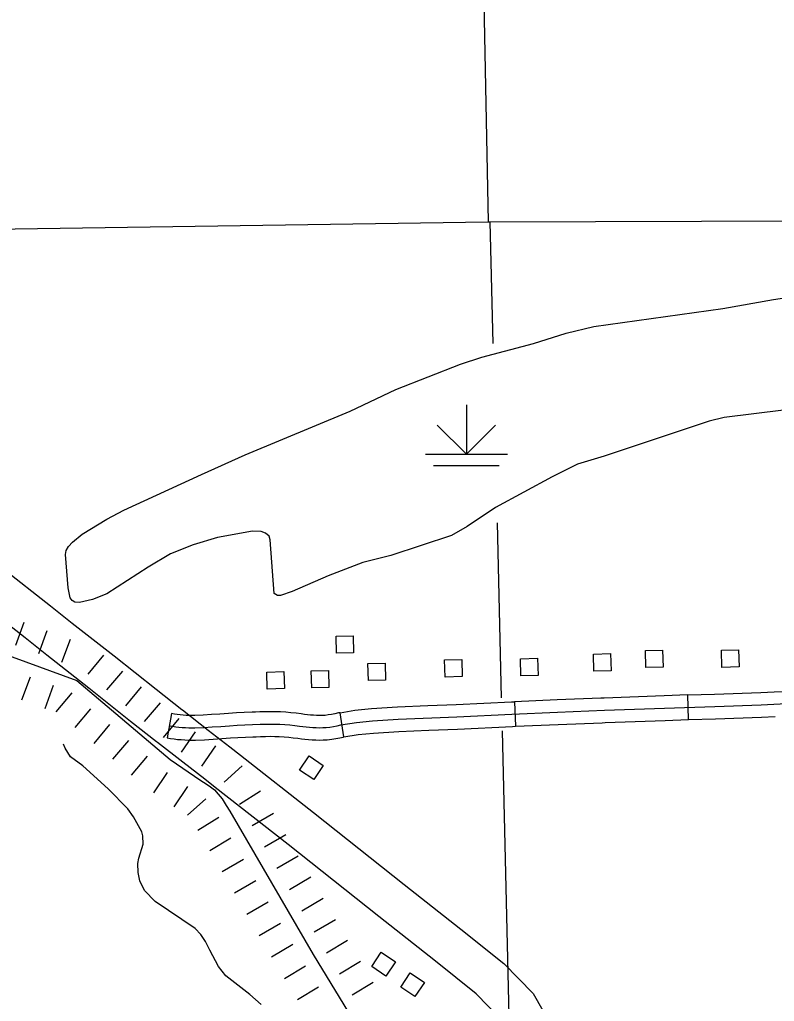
# Model space of a CAD drawing. Extents: x -19 to 366, y -4 to 359.
# Drawn here: x 164.72 to 165.59, y 179.195 to 180.328 of the extents above; entities that cross this region are included whole.
import ezdxf

# ---------------------------------------------------------------- set-up
doc = ezdxf.new("R2010")
doc.units = 0
for name, color, linetype in [('Level 10', 7, 'Continuous'), ('Level 29', 7, 'Continuous'), ('Level 31', 7, 'Continuous'), ('Level 35', 7, 'Continuous'), ('Level 4', 7, 'Continuous'), ('Level 44', 7, 'Continuous'), ('Level 47', 7, 'Continuous'), ('Level 5', 7, 'Continuous'), ('Level 56', 7, 'Continuous'), ('Level 60', 7, 'Continuous')]:
    doc.layers.add(name, color=color, linetype=linetype)

msp = doc.modelspace()

# ---------------------------------------------------------------- linework, layer by layer
at = {"layer": 'Level 10'}
msp.add_line((164.8783, 179.4938), (164.8777, 179.4943), dxfattribs=at)
for points in [[(164.4108, 179.9341), (164.4203, 179.9232), (164.4297, 179.9129), (164.4355, 179.9071), (164.4415, 179.9011), (164.4476, 179.8952), (164.4538, 179.8895), (164.4601, 179.8838), (164.4665, 179.8783), (164.473, 179.8728), (164.4797, 179.8673), (164.4868, 179.8615), (164.5075, 179.845), (164.5429, 179.8176), (164.6132, 179.7623), (164.6554, 179.7294), (164.6563, 179.7287), (164.6995, 179.6949), (164.7552, 179.6513), (164.7803, 179.6313), (164.8287, 179.5934), (164.8771, 179.5551), (164.907, 179.5315)], [(164.8777, 179.4943), (164.8477, 179.5179), (164.7994, 179.5562), (164.751, 179.5942), (164.7259, 179.6142), (164.6703, 179.6576), (164.627, 179.6915), (164.6262, 179.6922), (164.584, 179.725), (164.5138, 179.7803), (164.4782, 179.8078), (164.4572, 179.8246), (164.4498, 179.8306), (164.4427, 179.8364), (164.4357, 179.8423), (164.4288, 179.8484), (164.4219, 179.8545), (164.4152, 179.8608), (164.4085, 179.8671), (164.402, 179.8736), (164.3953, 179.8803), (164.3849, 179.8918), (164.3751, 179.903)], [(164.9065, 179.5319), (164.9074, 179.5312), (164.9372, 179.5079), (164.9623, 179.4883), (164.9744, 179.4789), (165.0589, 179.4129), (165.1634, 179.3297), (165.2288, 179.2782), (165.2784, 179.2386), (165.3121, 179.2037), (165.3361, 179.1619)], [(165.274, 179.1751), (165.2465, 179.2035), (165.1994, 179.2411), (165.134, 179.2926), (165.0296, 179.3757), (164.9452, 179.4415), (164.9332, 179.451), (164.9081, 179.4706), (164.8787, 179.4935), (164.8783, 179.4938)]]:
    msp.add_lwpolyline(points, dxfattribs=at)
at = {"layer": 'Level 29'}
for p, q in [((164.7152, 179.6058), (164.7249, 179.6325)), ((164.7418, 179.596), (164.7516, 179.6227)), ((164.7418, 179.596), (164.7516, 179.6227)), ((164.7685, 179.5862), (164.7783, 179.6129)), ((164.7986, 179.5725), (164.8169, 179.5942)), ((164.8203, 179.5542), (164.8386, 179.5759)), ((164.8203, 179.5542), (164.8386, 179.5759)), ((164.7223, 179.5427), (164.7321, 179.5693)), ((164.7223, 179.5427), (164.7321, 179.5693)), ((164.749, 179.5329), (164.7588, 179.5596)), ((164.8421, 179.5359), (164.8603, 179.5576)), ((164.762, 179.529), (164.7803, 179.5508)), ((164.7837, 179.5107), (164.802, 179.5325)), ((164.7837, 179.5107), (164.802, 179.5325)), ((164.8638, 179.5176), (164.8821, 179.5393)), ((164.8855, 179.4993), (164.9038, 179.521)), ((164.8855, 179.4993), (164.9038, 179.521)), ((164.8055, 179.4924), (164.8238, 179.5142)), ((164.9065, 179.4823), (164.9225, 179.5058)), ((164.8272, 179.4741), (164.8455, 179.4959)), ((164.9299, 179.4663), (164.946, 179.4898)), ((164.8489, 179.4558), (164.8672, 179.4776)), ((164.8489, 179.4558), (164.8672, 179.4776)), ((164.9555, 179.4476), (164.9766, 179.4666)), ((164.9555, 179.4476), (164.9766, 179.4666)), ((164.8744, 179.4354), (164.8904, 179.4589)), ((164.8979, 179.4194), (164.9139, 179.4429)), ((164.9133, 179.4095), (164.9344, 179.4285)), ((164.9133, 179.4095), (164.9344, 179.4285)), ((164.9735, 179.4225), (164.9976, 179.4376)), ((164.9253, 179.3925), (164.9494, 179.4075)), ((164.988, 179.3976), (165.0126, 179.4119)), ((164.939, 179.369), (164.9635, 179.3833)), ((165.0023, 179.3731), (165.0269, 179.3874)), ((165.0023, 179.3731), (165.0269, 179.3874)), ((165.0166, 179.3485), (165.0412, 179.3628)), ((164.9533, 179.3445), (164.9778, 179.3588)), ((164.9533, 179.3445), (164.9778, 179.3588)), ((165.0309, 179.324), (165.0555, 179.3383)), ((164.9676, 179.3199), (164.9921, 179.3342)), ((164.9818, 179.2954), (165.0064, 179.3097)), ((165.0452, 179.2994), (165.0698, 179.3137)), ((165.0452, 179.2994), (165.0698, 179.3137)), ((164.9961, 179.2708), (165.0207, 179.2851)), ((164.9961, 179.2708), (165.0207, 179.2851)), ((165.0595, 179.2749), (165.0841, 179.2892)), ((165.0104, 179.2463), (165.035, 179.2606)), ((165.0738, 179.2507), (165.098, 179.2655)), ((165.0253, 179.221), (165.0496, 179.2358)), ((165.0886, 179.2264), (165.1129, 179.2413)), ((165.0886, 179.2264), (165.1129, 179.2413)), ((165.1035, 179.2022), (165.1277, 179.217)), ((165.0402, 179.1968), (165.0644, 179.2116)), ((165.0402, 179.1968), (165.0644, 179.2116))]:
    msp.add_line(p, q, dxfattribs=at)
for points in [[(163.8976, 180.0159), (164.4553, 179.6924), (164.5457, 179.6527), (164.7856, 179.5649), (164.8935, 179.474), (164.9289, 179.4498), (164.9349, 179.4458), (164.9399, 179.4424), (164.9444, 179.4387), (164.9489, 179.4337), (164.9532, 179.4283), (164.9578, 179.4209), (164.962, 179.4142), (165.0583, 179.2489)], [(165.0583, 179.2489), (165.1539, 179.0925)]]:
    msp.add_lwpolyline(points, dxfattribs=at)
at = {"layer": 'Level 31'}
for p, q in [((165.4914, 179.5199), (165.4905, 179.5483)), ((165.2905, 179.5405), (165.2917, 179.5122)), ((164.8947, 179.5269), (164.89, 179.4989)), ((165.0939, 179.4999), (165.0893, 179.5279)), ((164.9924, 179.5002), (164.9924, 179.5002))]:
    msp.add_line(p, q, dxfattribs=at)
for points in [[(165.5903, 179.552), (165.6113, 179.5529), (165.6502, 179.5546), (165.6507, 179.5546), (165.6902, 179.5563)], [(165.3904, 179.5446), (165.3399, 179.5426), (165.2905, 179.5405)], [(165.4905, 179.5483), (165.4633, 179.5474), (165.394, 179.5448), (165.3904, 179.5446)], [(165.4905, 179.5483), (165.5214, 179.5493), (165.5747, 179.5513), (165.5903, 179.552)], [(164.8924, 179.5129), (164.8961, 179.5123), (164.8998, 179.5117), (164.9035, 179.5113), (164.9072, 179.5109), (164.9109, 179.5106), (164.9147, 179.5105), (164.9184, 179.5104), (164.922, 179.5103), (164.9321, 179.5108), (164.942, 179.5114), (164.9519, 179.5121), (164.9618, 179.5129), (164.9706, 179.5135), (164.9795, 179.5139), (164.9883, 179.5143), (164.9972, 179.5145), (165.0029, 179.5147), (165.0086, 179.5148), (165.0143, 179.5147), (165.02, 179.5145), (165.0257, 179.5142), (165.0314, 179.5137), (165.0371, 179.5131), (165.0427, 179.5124), (165.0465, 179.5119), (165.0503, 179.5114), (165.0542, 179.511), (165.058, 179.5108), (165.0619, 179.5106), (165.0657, 179.5105), (165.0696, 179.5106), (165.0735, 179.5107), (165.0777, 179.5112), (165.0819, 179.5119), (165.0862, 179.5128), (165.0904, 179.5137), (165.1085, 179.5166), (165.1267, 179.5184), (165.1563, 179.5203), (165.224, 179.5231), (165.2877, 179.5262), (165.3404, 179.5284), (165.3946, 179.5306), (165.4638, 179.5332), (165.5219, 179.5351), (165.5752, 179.5371), (165.6119, 179.5387)], [(165.0893, 179.5279), (165.1066, 179.5307), (165.1256, 179.5326), (165.1556, 179.5345), (165.1906, 179.536)], [(165.1906, 179.536), (165.2234, 179.5373), (165.2871, 179.5404), (165.2905, 179.5405)], [(164.9918, 179.5286), (164.9879, 179.5285), (164.9788, 179.5281), (164.9698, 179.5277), (164.9608, 179.5271), (164.9508, 179.5263), (164.9411, 179.5256), (164.9313, 179.525), (164.9217, 179.5245), (164.9186, 179.5246), (164.9152, 179.5246), (164.9118, 179.5248), (164.9084, 179.5251), (164.905, 179.5254), (164.9016, 179.5258), (164.8983, 179.5263), (164.8947, 179.5269)], [(165.0893, 179.5279), (165.0876, 179.5277), (165.0832, 179.5267), (165.0794, 179.5259), (165.0756, 179.5253), (165.0723, 179.5248), (165.0694, 179.5248), (165.0658, 179.5247), (165.0623, 179.5248), (165.0588, 179.525), (165.0554, 179.5252), (165.0518, 179.5255), (165.0484, 179.5259), (165.0446, 179.5265), (165.0387, 179.5272), (165.0327, 179.5279), (165.0267, 179.5284), (165.0206, 179.5287), (165.0146, 179.5289), (165.0086, 179.529), (165.0025, 179.5289), (164.9968, 179.5287), (164.9918, 179.5286)], [(165.3916, 179.5163), (165.3951, 179.5164), (165.4643, 179.519), (165.4914, 179.5199)], [(165.4914, 179.5199), (165.5224, 179.5209), (165.5758, 179.5229), (165.5915, 179.5236)], [(165.1918, 179.5076), (165.2247, 179.5089), (165.2883, 179.512), (165.2917, 179.5122)], [(165.2917, 179.5122), (165.341, 179.5142), (165.3916, 179.5163)], [(164.89, 179.4989), (164.8939, 179.4982), (164.8979, 179.4976), (164.902, 179.4971), (164.906, 179.4968), (164.9101, 179.4965), (164.9141, 179.4963), (164.9182, 179.4961), (164.9224, 179.4961), (164.9329, 179.4967), (164.9429, 179.4973), (164.953, 179.498), (164.9628, 179.4987), (164.9714, 179.4993), (164.9801, 179.4998), (164.9888, 179.5001), (164.9924, 179.5002)], [(164.9924, 179.5002), (164.9976, 179.5003), (165.0032, 179.5005), (165.0086, 179.5006), (165.014, 179.5005), (165.0193, 179.5003), (165.0247, 179.5), (165.0301, 179.4996), (165.0354, 179.499), (165.0408, 179.4983), (165.0447, 179.4978), (165.0488, 179.4973), (165.053, 179.4969), (165.0572, 179.4966), (165.0614, 179.4964), (165.0656, 179.4963), (165.0699, 179.4964), (165.0746, 179.4965), (165.0798, 179.4972), (165.0845, 179.498), (165.0891, 179.4989), (165.0931, 179.4998), (165.0939, 179.4999)], [(165.0939, 179.4999), (165.1103, 179.5026), (165.1279, 179.5043), (165.1571, 179.5062), (165.1918, 179.5076)]]:
    msp.add_lwpolyline(points, dxfattribs=at)
at = {"layer": 'Level 35'}
msp.add_lwpolyline([(164.9984, 179.191), (164.9852, 179.2027), (164.9575, 179.2241), (164.9492, 179.2352), (164.939, 179.2537), (164.9342, 179.2638), (164.9286, 179.2721), (164.9222, 179.2789), (164.876, 179.31), (164.8637, 179.3229), (164.8584, 179.334), (164.8566, 179.3436), (164.8561, 179.354), (164.8573, 179.3601), (164.8621, 179.3763), (164.862, 179.3856), (164.8607, 179.3903), (164.8509, 179.4076), (164.8444, 179.4169), (164.8219, 179.4399), (164.7924, 179.4664), (164.7782, 179.4771), (164.7722, 179.487), (164.7702, 179.4917)], dxfattribs=at)
at = {"layer": 'Level 4'}
msp.add_lwpolyline([(164.2981, 180.0801), (165.2601, 180.0943), (165.2622, 180.0943), (166.1163, 180.0969)], dxfattribs=at)
at = {"layer": 'Level 44'}
for p, q in [((165.2351, 179.8829), (165.2351, 179.8261)), ((165.2351, 179.8261), (165.2016, 179.8596)), ((165.2351, 179.8261), (165.2686, 179.8596)), ((165.1878, 179.8261), (165.2825, 179.8261)), ((165.1972, 179.8132), (165.273, 179.8132))]:
    msp.add_line(p, q, dxfattribs=at)
at = {"layer": 'Level 47'}
for points in [[(165.1538, 179.9008), (165.2282, 179.93), (165.253, 179.9379), (165.3125, 179.9538), (165.3501, 179.9659), (165.3823, 179.9734), (165.5311, 179.9943), (165.5894, 180.0047), (165.6224, 180.0098)], [(165.6011, 179.877), (165.5325, 179.8686), (165.5152, 179.8641), (165.394, 179.8237), (165.3634, 179.8145), (165.3342, 179.8002), (165.2686, 179.7646), (165.2362, 179.7427), (165.2181, 179.7325), (165.1479, 179.7091), (165.1158, 179.701), (165.0758, 179.6857), (165.0341, 179.6676), (165.0206, 179.6631), (165.017, 179.6631), (165.0132, 179.6653), (165.0088, 179.7273), (165.0076, 179.7314), (165.0033, 179.7351), (164.9983, 179.7369), (164.9883, 179.7375), (164.9478, 179.7301), (164.9199, 179.7217), (164.8939, 179.7112), (164.8679, 179.6958), (164.8204, 179.6651), (164.8039, 179.6584), (164.7887, 179.6551), (164.7834, 179.6555), (164.7801, 179.6575), (164.778, 179.6605), (164.7757, 179.672), (164.7725, 179.7105), (164.7735, 179.7149), (164.7762, 179.7197), (164.7805, 179.7248), (164.7918, 179.7338), (164.8202, 179.7513), (164.84, 179.7615), (164.9294, 179.8027), (164.98, 179.8254), (165.101, 179.8758), (165.1538, 179.9008)]]:
    msp.add_lwpolyline(points, dxfattribs=at)
at = {"layer": 'Level 5'}
for points in [[(165.2404, 181.1072), (165.2601, 180.0943)], [(165.2622, 180.0943), (165.2656, 179.9537)], [(165.2705, 179.7468), (165.2754, 179.545)], [(165.2763, 179.5071), (165.2881, 179.0136)]]:
    msp.add_lwpolyline(points, dxfattribs=at)
at = {"layer": 'Level 56'}
for points in [[(165.0852, 179.5964), (165.0847, 179.6162), (165.1044, 179.6167), (165.105, 179.597)], [(165.4423, 179.58), (165.4418, 179.5997), (165.4615, 179.6002), (165.4621, 179.5805)], [(165.53, 179.5802), (165.5294, 179.5999), (165.5492, 179.6005), (165.5497, 179.5808)], [(165.2106, 179.569), (165.21, 179.5887), (165.2298, 179.5892), (165.2303, 179.5695)], [(165.298, 179.5703), (165.2974, 179.59), (165.3172, 179.5906), (165.3178, 179.5709)], [(165.3823, 179.5757), (165.3817, 179.5954), (165.4015, 179.596), (165.4021, 179.5763)], [(165.0567, 179.5564), (165.0562, 179.5761), (165.076, 179.5767), (165.0765, 179.557)], [(165.1221, 179.5649), (165.1216, 179.5846), (165.1413, 179.5852), (165.1419, 179.5655)], [(165.0054, 179.5551), (165.0048, 179.5748), (165.0246, 179.5754), (165.0251, 179.5557)], [(165.0426, 179.4616), (165.0536, 179.478), (165.07, 179.4671), (165.0591, 179.4506)], [(165.1259, 179.235), (165.1368, 179.2514), (165.1532, 179.2404), (165.1423, 179.224)], [(165.1594, 179.2113), (165.1703, 179.2277), (165.1868, 179.2167), (165.1758, 179.2003)]]:
    msp.add_lwpolyline(points, close=True, dxfattribs=at)
at = {"layer": 'Level 60'}
for points in [[(168.7902, 2.2442), (168.5607, 10.8615), (168.3304, 19.479), (168.0993, 28.0965), (167.8673, 36.7142), (167.6346, 45.3321), (167.4011, 53.95), (167.1668, 62.5681), (166.9316, 71.1863), (166.6957, 79.8047), (166.459, 88.4232), (166.2215, 97.0418), (165.9832, 105.6605), (165.7441, 114.2794), (165.5043, 122.8984), (165.2636, 131.5176), (165.0221, 140.1368), (164.7799, 148.7563), (164.5369, 157.3758), (164.2931, 165.9955), (164.0485, 174.6153), (163.8031, 183.2352), (163.5569, 191.8553), (163.31, 200.4755), (163.0623, 209.0959), (162.8138, 217.7164), (162.5645, 226.337), (162.3145, 234.9577), (162.0637, 243.5786), (161.8121, 252.1997), (161.5597, 260.8208), (161.3066, 269.4421), (161.0527, 278.0636), (160.798, 286.6851), (160.5426, 295.3068), (160.2864, 303.9287), (160.0294, 312.5507), (159.7717, 321.1728), (159.5132, 329.7951), (159.2539, 338.4175), (158.9939, 347.04)], [(0, 172.2839), (7.1335, 172.2883), (14.267, 172.3015), (21.4005, 172.3236), (28.5339, 172.3544), (35.6673, 172.3941), (42.8006, 172.4426), (49.9339, 172.4999), (57.0671, 172.566), (64.2002, 172.6409), (71.3332, 172.7246), (78.4661, 172.8172), (85.5989, 172.9186), (92.7315, 173.0287), (99.8641, 173.1477), (106.9964, 173.2755), (114.1286, 173.4122), (121.2606, 173.5576), (128.3925, 173.7119), (135.5241, 173.8749), (142.6555, 174.0468), (149.7867, 174.2275), (156.9177, 174.417), (164.0485, 174.6153), (171.179, 174.8224), (178.3092, 175.0383), (185.4392, 175.2631), (192.5688, 175.4966), (199.6982, 175.739), (206.8273, 175.9902), (213.9561, 176.2502), (221.0845, 176.5189), (228.2126, 176.7965), (235.3404, 177.083), (242.4677, 177.3782), (249.5948, 177.6822), (256.7214, 177.995), (263.8476, 178.3167), (270.9735, 178.6471), (278.0989, 178.9863), (285.2239, 179.3344), (292.3485, 179.6912), (299.4726, 180.0569), (306.5963, 180.4314), (313.7195, 180.8146), (320.8422, 181.2067), (327.9644, 181.6076), (335.0862, 182.0172), (342.2074, 182.4357)]]:
    msp.add_spline(points, degree=3, dxfattribs=at)

doc.saveas('drawing.dxf')
